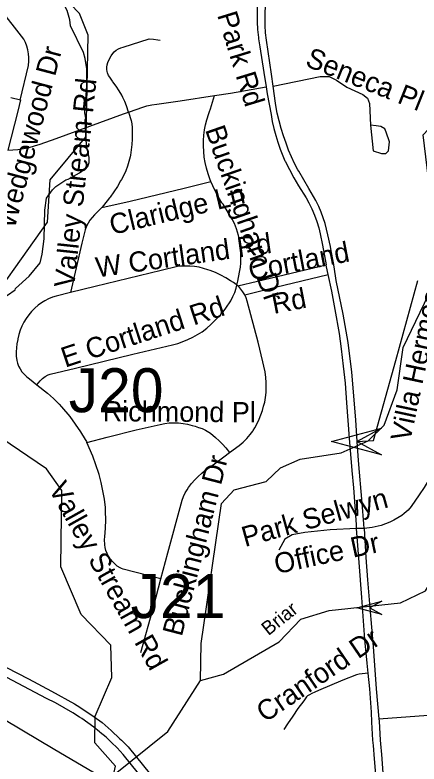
# Model space of a CAD drawing. Extents: x 1383679 to 1536984, y 460658 to 651027.
# Drawn here: x 1445863 to 1447763, y 516954 to 520474 of the extents above; entities that cross this region are included whole.
import ezdxf

# ---------------------------------------------------------------- set-up
doc = ezdxf.new("R2010")
doc.units = 0
for name, color, linetype in [('Exist Hydrographic Creek Single Shore', 7, 'Continuous'), ('Exist Hydrographic Creek Single Shore Label', 7, 'Continuous'), ('Exist Hydrographic Misc Water Feature', 7, 'Continuous'), ('Exist Road Non-System Structure Non-Sys Other Number Label', 7, 'Continuous'), ('Exist Road Non-System Type 51', 7, 'Continuous'), ('Exist Road Non-System Type 51 Label', 7, 'Continuous'), ('Exist Road Primary Interstate Structure Cantilever Sign Attributed CELL', 7, 'Continuous'), ('Exist Road Primary US Structure Non-Sys NCDOT Attributed CELL', 7, 'Continuous'), ('Exist Utilities Electrical Transmission Line', 7, 'Continuous')]:
    doc.layers.add(name, color=color, linetype=linetype)

msp = doc.modelspace()

# ---------------------------------------------------------------- linework, layer by layer
at = {"layer": 'Exist Hydrographic Creek Single Shore'}
for points in [[(1446201.4, 520054.6), (1446207.5, 520379.4), (1446167.5, 520482), (1446077.5, 520575.7), (1445789.5, 520762), (1445707.4, 520865.4), (1445479.4, 521611.8), (1445465.5, 522212.8), (1445506.5, 522602.5)], [(1446735.5, 517345.7), (1446738.4, 517519.6), (1446834.4, 518177.5), (1446893.5, 518241.9), (1447044.5, 518281.5), (1447112.4, 518345.8), (1447204.4, 518386.7), (1447397.5, 518415.6), (1447523.5, 518472.1), (1447599.4, 518546.1), (1447660.5, 518712.2), (1447689.5, 518911.9), (1447828.4, 519201.3), (1447904.5, 519298.2), (1447906.4, 519367.1), (1447881.4, 519384), (1447826.4, 519549.2), (1447782.5, 519911.2), (1447859.5, 519991.7), (1448179.4, 520178.9), (1448384.5, 520440.7), (1448676.5, 520884.5)], [(1446327.4, 516901), (1446336.4, 516943.5), (1446238.4, 517053.8), (1446240.5, 517178.5), (1446319.4, 517360.6), (1446313.5, 517511.8), (1446174.4, 517655.7), (1446078.5, 517880.8), (1446084.4, 518238.5), (1446011.4, 518341.7), (1445797.5, 518487.1), (1445655.5, 518923.3), (1445674.4, 519021.4), (1446016.5, 519500.3), (1446028.4, 519700.2), (1446198.4, 519903.7), (1446201.4, 520054.6)], [(1446735.5, 517345.7), (1446844.4, 517376.3), (1447105.5, 517528.6), (1447207.4, 517634.9), (1447341.4, 517674.9), (1447676.4, 517710.8), (1447793.4, 517767.5), (1447999.4, 518104.8), (1448095.5, 518296.5), (1448491.4, 518564.3), (1448676.5, 518642.6), (1448837.5, 518780.5), (1449033.5, 519003.1), (1449210.4, 519134), (1449357.5, 519429.8), (1449482.4, 519827.7), (1449525.4, 519918.8), (1449815.4, 519847.3)], [(1446327.4, 516901), (1446581.5, 517105.9), (1446735.5, 517345.7)]]:
    msp.add_lwpolyline(points, dxfattribs=at)
at = {"layer": 'Exist Hydrographic Misc Water Feature'}
for points in [[(1446195.4, 519943.2), (1446193.8, 519981.6), (1446195.9, 519989.5), (1446192.5, 520013.6), (1446201.1, 520141.4), (1446200.7, 520221.4), (1446193.6, 520269.6), (1446186.1, 520297.7), (1446124.6, 520423), (1446121.2, 520451.1), (1446108.1, 520495.4), (1446098.4, 520515.6), (1446073, 520544.1), (1445999.8, 520589.6), (1445982.1, 520604), (1445936.6, 520626.9), (1445928.7, 520635.1), (1445865.5, 520676.4), (1445833.9, 520701.1), (1445793.6, 520741.8)], [(1445699, 519025), (1445780.1, 519114.2), (1445829, 519157.2), (1445863.6, 519182.5), (1445865.7, 519188.4), (1445930.9, 519247.1), (1445982.2, 519310), (1445991, 519349.8), (1446000.4, 519421.6), (1446003.2, 519557.5), (1446012.3, 519613.4), (1446039.1, 519652.8), (1446055.5, 519668.5), (1446102.1, 519699.5), (1446114.2, 519703.2), (1446166.8, 519732.1), (1446199.3, 519755.5), (1446205.4, 519761.4), (1446211.8, 519781.2), (1446212.4, 519805.2), (1446201.3, 519853.4), (1446197.9, 519885.5), (1446195.4, 519943.2)]]:
    msp.add_lwpolyline(points, dxfattribs=at)
at = {"layer": 'Exist Road Non-System Type 51'}
msp.add_line((1446911, 519201.2), (1446906.9, 519204.9), dxfattribs=at)
for points in [[(1447077.1, 520139.7), (1447069, 520196.5), (1447045.5, 520356.6), (1447042, 520390.5), (1447040.1, 520424.6), (1447039.8, 520458.7), (1447040.1, 520469.5), (1447043.3, 520593.8), (1447041.4, 520699.3), (1447040.9, 520714.2), (1447017.9, 521008.5)], [(1446989.4, 520980.8), (1447010.2, 520714.2), (1447010.6, 520703.4), (1447010.5, 520665.9), (1447010.4, 520663.5), (1447007.9, 520614.4), (1447004.3, 520550.7), (1447002.7, 520479.1), (1447002.8, 520442.2), (1447004.5, 520405.4), (1447007.8, 520368.7), (1447008.5, 520362.6), (1447015.4, 520324.2), (1447034.1, 520203.3), (1447044.6, 520136.7)], [(1445888.2, 520073.6), (1445927.2, 520236.6), (1445927.4, 520238), (1445928.8, 520256), (1445928.6, 520274.1), (1445926.9, 520292.1), (1445923.6, 520309.9), (1445918.8, 520327.4), (1445912.4, 520344.3), (1445904.7, 520360.6), (1445787.5, 520508.8)], [(1446397.8, 520018), (1446387.8, 520046.5), (1446379.4, 520067.4), (1446371, 520087), (1446365.8, 520097.2), (1446352.6, 520118.5), (1446338.7, 520139.8), (1446323.5, 520160.1), (1446321.2, 520163), (1446309.1, 520182.3), (1446303.8, 520189.8), (1446298.3, 520201.6), (1446296.7, 520209.1), (1446295.2, 520218.3), (1446295.2, 520229.6), (1446296.5, 520240.5), (1446300.7, 520251.3), (1446306.5, 520264.8), (1446315.5, 520282.2), (1446323.6, 520293.6), (1446330.2, 520301.5), (1446339.4, 520309.4), (1446350.3, 520315.6), (1446361.8, 520320.4), (1446372.9, 520323.5), (1446494.4, 520362), (1446515.2, 520360.8), (1446535.8, 520358.1), (1446546.9, 520356)], [(1447077.1, 520139.7), (1447298.3, 520185.7), (1447341.1, 520185.7), (1447374.9, 520168.2), (1447424.5, 520135.4), (1447498.8, 520100.4), (1447521.4, 520082.9), (1447530.4, 520058.8), (1447534.9, 519956.1)], [(1446801.6, 520095.8), (1446876.8, 520107.4), (1447044.6, 520136.7)], [(1447044.6, 520136.7), (1447049.9, 520103.2), (1447067.6, 520006.4), (1447073.5, 519973.4), (1447080.8, 519940.6), (1447089.8, 519908.2), (1447100.2, 519876.3), (1447109.8, 519843.8), (1447133.1, 519789.1), (1447134.3, 519786.6), (1447153.7, 519747.3), (1447174.5, 519708.8), (1447196.7, 519671), (1447232.6, 519614.4), (1447245.2, 519591.4), (1447259.1, 519563), (1447271.6, 519533.9), (1447282.5, 519504.3), (1447292, 519474.1), (1447299.2, 519445.1), (1447309.4, 519393.1), (1447326.7, 519300.2)], [(1447473, 518469.6), (1447466.5, 518571), (1447447.5, 518795.5), (1447430.6, 518935), (1447406.8, 519067.4), (1447374.1, 519225.5), (1447364.6, 519290.8), (1447348.8, 519374.8), (1447346.5, 519386.2), (1447334.8, 519440.5), (1447321.6, 519494.4), (1447313.2, 519521.3), (1447303.2, 519547.8), (1447291.8, 519573.7), (1447277.4, 519602.7), (1447245.2, 519658.4), (1447197.7, 519739.8), (1447194.1, 519746.2), (1447178, 519776.5), (1447163.4, 519807.5), (1447150.2, 519839.1), (1447138.5, 519871.3), (1447125.8, 519905.9), (1447114.7, 519940.9), (1447105, 519976.4), (1447096.9, 520012.3), (1447090.3, 520048.5), (1447088.5, 520060.5), (1447077.1, 520139.7)], [(1445844.5, 520085.8), (1445889.2, 520075.5), (1445876.6, 520022.9), (1445829.8, 519839.5)], [(1446397.8, 520018), (1446437.5, 520032), (1446460, 520040), (1446483, 520046.5), (1446506.4, 520051.5), (1446530, 520054.8), (1446639.7, 520070.8), (1446801.6, 520095.8)], [(1446784.9, 519692.3), (1446782, 519699.2), (1446772, 519727.6), (1446764, 519754.6), (1446758.1, 519780.3), (1446753.8, 519806.3), (1446751.1, 519832.5), (1446749.9, 519858.8), (1446750.3, 519885.1), (1446752.1, 519910.1), (1446754.8, 519934.3), (1446759, 519958.3), (1446764.8, 519982), (1446775.2, 520011), (1446778.5, 520020.2), (1446783.4, 520033.7), (1446801.6, 520095.8)], [(1445829.8, 519839.5), (1445876.8, 519842.5), (1445903.4, 519846.3), (1445929.7, 519851.6), (1445955.6, 519858.5), (1445981.1, 519866.9), (1446057.3, 519894), (1446374.1, 520009.6), (1446397.8, 520018)], [(1446397.8, 520018), (1446409.6, 519978.8), (1446413, 519961.9), (1446414.9, 519944.7), (1446415.2, 519927.4), (1446414.5, 519915.4), (1446414.7, 519890.1), (1446413.4, 519864.8), (1446410.5, 519839.7), (1446406.1, 519814.7), (1446404.5, 519807.5), (1446399.3, 519785.2), (1446392.6, 519763.3), (1446384.4, 519742), (1446374.8, 519721.2), (1446363.7, 519701.2), (1446360.2, 519695.4), (1446345, 519668.8), (1446328.5, 519642.9), (1446310.7, 519617.9), (1446308.5, 519615), (1446280, 519578.6), (1446271.4, 519569.4)], [(1447534.9, 519956.1), (1447548.4, 519835.8), (1447586.7, 519822.7), (1447607, 519822.7), (1447620.5, 519835.8), (1447625, 519877.3), (1447609.3, 519923.3), (1447602.5, 519938.6), (1447584.5, 519949.5), (1447561.9, 519953.9), (1447534.9, 519956.1)], [(1446271.4, 519569.4), (1446404.9, 519599.9), (1446659.6, 519659.7), (1446784.9, 519692.3)], [(1446906.9, 519204.9), (1446908.4, 519210.9), (1446911.8, 519222.8), (1446919.3, 519265), (1446924.1, 519289.6), (1446925.6, 519308.4), (1446925.4, 519324.6), (1446925.4, 519352.3), (1446923.8, 519381.7), (1446920.2, 519410.1), (1446915, 519438.2), (1446905.2, 519469.7), (1446895.5, 519493.6), (1446884.8, 519514.5), (1446842.4, 519584.4), (1446836.4, 519592.1), (1446820.7, 519617.8), (1446806.4, 519644.2), (1446793.5, 519671.4), (1446784.9, 519692.3)], [(1446271.4, 519569.4), (1446248.9, 519545.3), (1446236.8, 519534.4), (1446226.1, 519522.6), (1446215.9, 519509.8), (1446207.5, 519496.2), (1446200.2, 519482.1), (1446193.9, 519464), (1446178.2, 519401.3), (1446125.1, 519169.7)], [(1446906.9, 519204.9), (1446903.6, 519207.9), (1446890.8, 519217.2), (1446877.1, 519225.3), (1446854.3, 519239.3), (1446830.7, 519251.9), (1446806.5, 519263.2), (1446781.6, 519272.9), (1446770.3, 519276.8), (1446749.8, 519283.4), (1446728.9, 519288.5), (1446707.7, 519292), (1446686.3, 519293.9), (1446664.8, 519294.3), (1446643.3, 519293.1), (1446628.3, 519291.3), (1446550.1, 519272.5), (1446239.9, 519197.8), (1446125.1, 519169.7)], [(1446911, 519201.2), (1447095.6, 519244.8), (1447326.7, 519300.2)], [(1447336.4, 519254), (1447328.6, 519289.8), (1447326.7, 519300.2)], [(1448452.1, 519307.4), (1448415.9, 519250), (1448339.3, 519128.1), (1448288.6, 519048.2), (1448232.5, 518959.1), (1448167.4, 518856.5), (1448064.5, 518693.9), (1448023.1, 518627.4), (1447962.5, 518531.8), (1447901.2, 518435.4), (1447833.5, 518328.8), (1447787.1, 518253.4), (1447764.5, 518218.8), (1447726.7, 518163.8), (1447711.5, 518146.9), (1447694.1, 518131.5), (1447681.8, 518122.2), (1447663.7, 518110.1), (1447644.9, 518099.3), (1447625.4, 518089.9), (1447605.3, 518081.8), (1447584.7, 518075.1), (1447543.3, 518064.8), (1447505.6, 518060.7)], [(1446943.6, 519159.5), (1447088.5, 519195), (1447336.4, 519254)], [(1447469.4, 518060.5), (1447469.7, 518079.8), (1447456.8, 518251.7), (1447449.1, 518333.8), (1447435.9, 518484.9), (1447424.2, 518650.8), (1447417.3, 518743), (1447408.9, 518824.1), (1447399, 518905), (1447388.8, 518976.9), (1447369.5, 519089.5), (1447353.4, 519176.4), (1447336.4, 519254)], [(1445966, 518736.4), (1445982.3, 518755.2), (1445993.5, 518765.8), (1446005.8, 518775.2), (1446019.4, 518782.7), (1446028.1, 518785.8), (1446147.6, 518814.6), (1446417.3, 518880.3), (1446604.2, 518924.2), (1446629, 518930.8), (1446657.7, 518940.4), (1446676.1, 518949), (1446700.4, 518960.3), (1446722.1, 518972.1), (1446743.3, 518985.7), (1446765.5, 519001.9), (1446784.1, 519018.9), (1446820.7, 519055.2), (1446837.7, 519074.6), (1446841.9, 519079.1), (1446854.5, 519096), (1446878.7, 519131.2), (1446888.3, 519150.3), (1446896.5, 519170), (1446903.2, 519190.2), (1446906.9, 519204.9)], [(1447473, 518469.6), (1447549.8, 518474.3), (1447653.6, 518850.6), (1447757.5, 519227)], [(1446125.1, 519169.7), (1446057.6, 519153.1), (1446039.1, 519147.3), (1446021.2, 519140), (1446004, 519131.2), (1445987.5, 519121.1), (1445971.9, 519109.7), (1445957.2, 519097), (1445943.7, 519083.2), (1445941.3, 519080.5), (1445928.1, 519064.6), (1445916.1, 519047.7), (1445905.5, 519030.1), (1445896.2, 519011.6), (1445888.4, 518992.5), (1445882.1, 518972.8), (1445877.3, 518952.8), (1445876.5, 518948.5), (1445872.8, 518929.2), (1445870.6, 518909.7), (1445868.7, 518891), (1445869.5, 518870.3), (1445872.4, 518850.7), (1445875.8, 518837.1), (1445879.9, 518823.4), (1445887.3, 518810.4), (1445896.2, 518796.8), (1445907.5, 518784.4), (1445919.1, 518773.5), (1445931.8, 518763.7), (1445966, 518736.4)], [(1446943.6, 519159.5), (1446935.6, 519172.8), (1446926.1, 519185.5), (1446915.4, 519197.3), (1446911, 519201.2)], [(1446872.7, 518417.1), (1446918.3, 518451.1), (1446936.1, 518466.8), (1446953.4, 518484), (1446968.8, 518501.8), (1446981.1, 518518.5), (1446982.7, 518520.6), (1446991.5, 518534.2), (1447001.5, 518554.6), (1447011.4, 518575), (1447019.5, 518594.1), (1447026.9, 518614.8), (1447032.4, 518635.4), (1447037.6, 518654.5), (1447041.8, 518677), (1447043.8, 518700.6), (1447045, 518723.8), (1447044.6, 518746.9), (1447042.7, 518770), (1447039.1, 518797.1), (1447033.9, 518823.9), (1447029.2, 518843.5), (1447007.6, 518937), (1446955.9, 519129.9), (1446950.6, 519144.8), (1446943.8, 519159.2), (1446943.6, 519159.5)], [(1445966, 518736.4), (1446016.3, 518696.3), (1446044.1, 518671), (1446070.8, 518644.5), (1446081.6, 518633), (1446121.3, 518586.6), (1446146.7, 518551.4), (1446170.8, 518515.3), (1446193.6, 518478.4), (1446199.2, 518468.9), (1446201.1, 518464.6)], [(1446201.1, 518464.6), (1446297.6, 518490.2), (1446432.5, 518524.1), (1446546.4, 518550.2), (1446567.7, 518554.2), (1446589.2, 518556.6), (1446610.9, 518557.4), (1446632.5, 518556.7), (1446654.1, 518554.4), (1446675.4, 518550.5), (1446696.4, 518545.1), (1446710.1, 518541.8), (1446726.6, 518536), (1446743.8, 518530.3), (1446758.7, 518523.2), (1446774.2, 518513.8), (1446782.5, 518508.1), (1446805.8, 518488.7), (1446823, 518473), (1446839.8, 518456.8), (1446855.3, 518439.3), (1446872.7, 518417.1)], [(1446549.6, 517823.7), (1446372.6, 517869.7), (1446364.2, 517872.5), (1446357.7, 517875.7), (1446344.6, 517884), (1446333.1, 517894), (1446322.2, 517905.3), (1446312.4, 517917), (1446303.8, 517929.6), (1446296.6, 517943.1), (1446290.7, 517957.2), (1446287.8, 517971.4), (1446286, 517984.5), (1446284.7, 518008.5), (1446286, 518021.6), (1446288.6, 518062.9), (1446290.5, 518102.1), (1446289.5, 518141), (1446288.6, 518159), (1446283.6, 518198.3), (1446277, 518237.3), (1446268.9, 518276.1), (1446259.3, 518314.5), (1446257.9, 518319.4), (1446229.4, 518400.6), (1446201.1, 518464.6)], [(1447505.6, 518060.7), (1447504.4, 518082.8), (1447495.6, 518178.9), (1447478.7, 518380.7), (1447473, 518469.6)], [(1446549.6, 517823.7), (1446582, 517946.9), (1446644.9, 518177), (1446649.9, 518194.3), (1446656.5, 518211.1), (1446664, 518227.7), (1446672.7, 518243.1), (1446680, 518253.6), (1446693.3, 518272.2), (1446709.1, 518288.9), (1446725, 518305.5), (1446742, 518320.9), (1446755.3, 518331.6), (1446801.2, 518364.5), (1446845.6, 518397.4), (1446872.7, 518417.1)], [(1447469.4, 518060.5), (1447344.8, 518053.6), (1447227.1, 518042), (1447167.1, 518030.5), (1447132.5, 518009.7), (1447104.9, 517958.9)], [(1447505.6, 518060.7), (1447469.4, 518060.5)], [(1447524.3, 517380.4), (1447518.9, 517427.7), (1447508.9, 517539.4), (1447493.8, 517736), (1447481.7, 517900.9), (1447469.4, 518060.5)], [(1447505.6, 518060.7), (1447513.2, 517923.6), (1447521, 517818.9), (1447532.4, 517687.4), (1447548.3, 517505.6), (1447562.2, 517306.9), (1447574.5, 517165.3)], [(1446455.8, 517477.7), (1446516.3, 517697), (1446549.6, 517823.7)], [(1445714.8, 517462.6), (1445927.2, 517353.5), (1446035.7, 517295.4), (1446143.5, 517235.9), (1446156.2, 517228.7), (1446196.5, 517202.7), (1446235.9, 517175.4), (1446272.7, 517148), (1446315.5, 517110.7), (1446357.1, 517072.3), (1446363.7, 517066), (1446396.4, 517034.5), (1446501.4, 516904.1)], [(1447524.3, 517380.4), (1447481.5, 517375.8), (1447469.1, 517372.5), (1447404.8, 517347.5), (1447289.9, 517298.5), (1447274, 517291.2), (1447258.7, 517284.6), (1447248.2, 517279.4), (1447239.6, 517273.5), (1447234.9, 517268.8), (1447221.1, 517250.9), (1447193.4, 517213.9), (1447170.2, 517178.9), (1447145.2, 517141.8), (1447128.1, 517115.1)], [(1447560.9, 516904.9), (1447553.4, 516978.7), (1447548.5, 517041.3), (1447546.8, 517066), (1447541.2, 517149.9), (1447540.6, 517196.8), (1447532.7, 517307.5), (1447524.3, 517380.4)], [(1446477, 516868.3), (1446372.4, 516998.5), (1446343.2, 517030.3), (1446317.9, 517055.4), (1446306.3, 517066), (1446291.6, 517079.4), (1446264.3, 517102), (1446260.1, 517105.3), (1446233.9, 517126.9), (1446206.3, 517147.6), (1446177.9, 517166.9), (1446166.2, 517174.2), (1446135, 517194.2), (1446094.2, 517217.5), (1446053.2, 517240.5), (1446011.4, 517262.1), (1445825.4, 517359.8)], [(1447574.5, 517165.3), (1447807, 517182.7)], [(1447574.5, 517165.3), (1447575.4, 517154.4), (1447581.1, 517066), (1447582.2, 517048.2), (1447586.4, 516998.2), (1447593.9, 516911.8), (1447596.6, 516872.4), (1447598.8, 516826.3), (1447599.8, 516810.8), (1447601.4, 516770.6), (1447601.3, 516730.3), (1447597.7, 516672)]]:
    msp.add_lwpolyline(points, dxfattribs=at)
at = {"layer": 'Exist Road Primary Interstate Structure Cantilever Sign Attributed CELL'}
msp.add_lwpolyline([(1447589.2, 517655.8), (1447471.4, 517687.4), (1447589.2, 517718.9), (1447532.4, 517687.4)], close=True, dxfattribs=at)
at = {"layer": 'Exist Road Primary US Structure Non-Sys NCDOT Attributed CELL'}
msp.add_lwpolyline([(1447586.6, 518406.5), (1447351, 518469.6), (1447586.6, 518532.7), (1447473, 518469.6)], close=True, dxfattribs=at)
at = {"layer": 'Exist Utilities Electrical Transmission Line'}
msp.add_lwpolyline([(1440376.6, 522446.1), (1440694, 522083.9), (1441005.7, 521743.9), (1441260.4, 521452.8), (1441385.7, 521306.5), (1441505.3, 521166), (1441631.8, 520975.6), (1441762.2, 520776.8), (1441861.4, 520627), (1442056.3, 520345.1), (1442301.9, 520006.2), (1442559.4, 519643.1), (1442826.7, 519277.9), (1443066.5, 518945.1), (1443267.8, 518683.2), (1443347.7, 518569.5), (1443666.7, 518395.4), (1444181.5, 518103.5), (1444696.2, 517809.6), (1445226.8, 517497.4), (1445739.6, 517207.3), (1446050.2, 517021.4), (1446256.1, 516901.4)], dxfattribs=at)

# ---------------------------------------------------------------- texts
at = {"layer": 'Exist Hydrographic Creek Single Shore Label'}
msp.add_text('Briar', height=65.62, rotation=38.6856, dxfattribs=at).set_placement((1447055.1, 517554.2))
at = {"layer": 'Exist Road Non-System Structure Non-Sys Other Number Label'}
for s, p in [('J20', (1446116.3, 518607.1)), ('J21', (1446407.3, 517639.6))]:
    msp.add_text(s, height=206.69, dxfattribs=at).set_placement(p)
at = {"layer": 'Exist Road Non-System Type 51 Label'}
for s, rotation, p in [('Park Rd', 287.03, (1446813.4, 520474.6)), ('Wedgewood Dr', 75.1734, (1445861.6, 519465.3)), ('Seneca Pl', 338.2027, (1447223.4, 520236.4)), ('Valley Stream Rd', 83.873, (1446141.5, 519189.1)), ('Buckingham Dr', 289.1913, (1446756.4, 519935.4)), ('Claridge Ln', 13.4319, (1446320.4, 519440)), ('W Cortland Rd', 8.0243, (1446250.1, 519240.2)), ('Villa Hermosa Dr', 77.9776, (1447721.3, 518464.4)), ('Cortland ', 10.9237, (1446970.9, 519225.9)), ('Rd', 10.9237, (1447080.3, 519068.8)), ('E Cortland Rd', 18.1375, (1446099.2, 518816.3)), ('Richmond Pl', 359.5966, (1446275.6, 518564.6)), ('Buckingham Dr', 75.472, (1446647.5, 517549.4)), ('Valley Stream Rd', 299.2415, (1446018.9, 518247.8)), ('Park Selwyn', 15.4932, (1446944.7, 517973.1)), ('Office Dr', 12.138, (1447093.6, 517845.9)), ('Cranford Dr', 34.3931, (1447040, 517145.9))]:
    msp.add_text(s, height=95, rotation=rotation, dxfattribs=at).set_placement(p)

doc.saveas('drawing.dxf')
